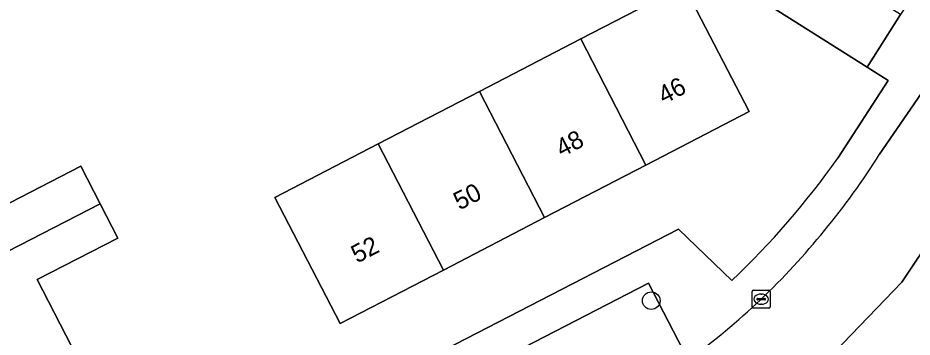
# Model space of a CAD drawing. Extents: x 158455 to 159797, y 387218 to 388672.
# Drawn here: x 159183.61 to 159233.21, y 387877.37 to 387895.06 of the extents above; entities that cross this region are included whole.
import ezdxf

# ---------------------------------------------------------------- set-up
doc = ezdxf.new("R2010")
doc.units = 0
for name, color, linetype in [('IMGEO_Boom', 7, 'Continuous'), ('IMGEO_Erf', 7, 'Continuous'), ('IMGEO_Kolk', 7, 'Continuous'), ('IMGEO_Pand', 7, 'Continuous'), ('IMGEO_Pand_nummerreeks', 7, 'Continuous'), ('IMGEO_Parkeervlak_open', 7, 'Continuous'), ('IMGEO_Rijbaan_lokaal_open', 7, 'Continuous'), ('IMGEO_Voetpad_open', 7, 'Continuous')]:
    doc.layers.add(name, color=color, linetype=linetype)

msp = doc.modelspace()

# ---------------------------------------------------------------- linework, layer by layer
at = {"layer": 'IMGEO_Boom'}
msp.add_circle((159218.736, 387879.391), 0.489, dxfattribs=at)
at = {"layer": 'IMGEO_Erf'}
for points in [[(159230.715, 387892.321), (159219.405, 387899.475), (159217.099, 387903.17), (159213.676, 387908.656), (159211.048, 387908.46), (159210.076, 387907.915), (159212.422, 387903.498), (159210.402, 387902.426), (159208.396, 387901.36), (159206.05, 387905.777), (159198.865, 387902.235), (159201.154, 387897.908), (159199.064, 387896.802), (159197.247, 387895.841), (159194.958, 387900.168), (159189.905, 387897.525), (159188.084, 387900.973), (159187.842, 387902.035), (159182.962, 387900.981)], [(159229.083, 387887.28), (159231.874, 387891.588), (159230.715, 387892.321)], [(159182.6, 387884.527), (159187.102, 387886.838), (159188.174, 387884.75), (159189.147, 387882.854), (159184.682, 387880.563), (159186.58, 387876.865), (159188.427, 387873.266), (159192.933, 387875.579), (159193.956, 387873.586), (159194.876, 387871.794), (159190.37, 387869.481), (159192.376, 387865.572), (159185.288, 387861.933), (159182.362, 387867.633)], [(159186.804, 387859.951), (159204.498, 387869.135), (159202.007, 387873.947), (159220.241, 387883.354), (159223.21, 387880.515)]]:
    msp.add_lwpolyline(points, dxfattribs=at)
msp.add_lwpolyline([(159214.823, 387893.894), (159220.55, 387896.86), (159224.17, 387889.871), (159218.444, 387886.905), (159212.824, 387883.994), (159207.205, 387881.084), (159201.478, 387878.117), (159197.857, 387885.106), (159203.585, 387888.073), (159209.204, 387890.983)], close=True, dxfattribs=at)
msp.add_arc((159191.193, 387914.243), 46.504, 313.51, 324.5646, dxfattribs=at)
at = {"layer": 'IMGEO_Kolk'}
for p, q in [((159224.333, 387879.048), (159224.333, 387879.9)), ((159224.408, 387879.974), (159225.26, 387879.974)), ((159224.821, 387879.754), (159224.846, 387879.754)), ((159225.334, 387879.9), (159225.334, 387879.048)), ((159224.592, 387879.468), (159224.592, 387879.48)), ((159225.03, 387879.431), (159224.632, 387879.431)), ((159224.635, 387879.517), (159225.033, 387879.517)), ((159224.844, 387879.194), (159224.819, 387879.194)), ((159225.076, 387879.48), (159225.076, 387879.468)), ((159225.26, 387878.974), (159224.408, 387878.974))]:
    msp.add_line(p, q, dxfattribs=at)
for points in [[(159224.333, 387879.048), (159224.333, 387879.9)], [(159224.408, 387879.974), (159225.26, 387879.974)], [(159225.334, 387879.9), (159225.334, 387879.048)], [(159225.26, 387878.974), (159224.408, 387878.974)]]:
    msp.add_lwpolyline(points, dxfattribs=at)
for centre, radius, start, end in [((159224.41, 387879.898), 0.0765, 91.552, 178.448), ((159224.41, 387879.898), 0.0765, 91.552, 178.448), ((159225.258, 387879.898), 0.0765, 1.552, 88.448), ((159225.258, 387879.898), 0.0765, 1.552, 88.448), ((159224.632, 387879.477), 0.0403, 85.8775, 175.7526), ((159224.629, 387879.467), 0.0366, 178.938, 274.7102), ((159225.033, 387879.474), 0.043, 264.8664, 352.4533), ((159225.037, 387879.479), 0.0386, 1.7309, 96.639), ((159224.41, 387879.05), 0.0765, 181.552, 268.448), ((159224.41, 387879.05), 0.0765, 181.552, 268.448), ((159225.258, 387879.05), 0.0765, 271.552, 358.448), ((159225.258, 387879.05), 0.0765, 271.552, 358.448)]:
    msp.add_arc(centre, radius, start, end, dxfattribs=at)
for centre, major_axis, ratio, start_param, end_param in [((159224.82, 387879.474), (-0.387, 0.002), 0.722429, 4.712389, 7.853982), ((159224.845, 387879.474), (-0.39, 0.002), 0.717154, 1.570796, 4.712389)]:
    msp.add_ellipse(centre, major_axis=major_axis, ratio=ratio, start_param=start_param, end_param=end_param, dxfattribs=at)
at = {"layer": 'IMGEO_Pand'}
for points in [[(159218.444, 387886.905), (159224.17, 387889.871), (159220.55, 387896.86), (159214.823, 387893.894)], [(159218.444, 387886.905), (159214.823, 387893.894), (159209.204, 387890.983), (159212.824, 387883.994)], [(159209.204, 387890.983), (159203.585, 387888.073), (159207.205, 387881.084), (159212.824, 387883.994)], [(159180.801, 387888.031), (159173.751, 387884.411), (159176.621, 387878.819), (159188.174, 387884.75), (159187.102, 387886.838), (159182.6, 387884.527)], [(159203.585, 387888.073), (159197.857, 387885.106), (159201.478, 387878.117), (159207.205, 387881.084)], [(159186.58, 387876.865), (159184.682, 387880.563), (159189.147, 387882.854), (159188.174, 387884.75), (159176.621, 387878.819), (159179.492, 387873.225)]]:
    msp.add_lwpolyline(points, close=True, dxfattribs=at)
at = {"layer": 'IMGEO_Parkeervlak_open'}
msp.add_lwpolyline([(159211.142, 387870.49), (159212.205, 387871.045), (159213.952, 387871.917), (159214.556, 387872.219), (159220.781, 387876.11), (159218.575, 387880.369), (159204.175, 387872.94), (159206.656, 387868.149)], close=True, dxfattribs=at)
at = {"layer": 'IMGEO_Rijbaan_lokaal_open'}
for points in [[(159243.663, 387905.309), (159231.4, 387887.515)], [(159228.242, 387875.843), (159228.909, 387876.539), (159232.628, 387880.416), (159247.867, 387903.194)]]:
    msp.add_lwpolyline(points, dxfattribs=at)
for centre, radius, start, end in [((159199.21, 387907.534), 37.907, 320.2157, 328.1229), ((159197.588, 387908.141), 39.546, 305.9073, 321.043)]:
    msp.add_arc(centre, radius, start, end, dxfattribs=at)
at = {"layer": 'IMGEO_Voetpad_open'}
msp.add_lwpolyline([(159219.856, 387903.142), (159218.683, 387907.948), (159218.096, 387910.352), (159213.676, 387908.656), (159217.099, 387903.17), (159219.405, 387899.475), (159230.715, 387892.321), (159232.569, 387895.252)], close=True, dxfattribs=at)
for points in [[(159242.42, 387907.043), (159240.647, 387904.538), (159236.918, 387903.634), (159237.186, 387902.325), (159232.569, 387895.252), (159230.715, 387892.321), (159231.874, 387891.588), (159229.083, 387887.28)], [(159231.4, 387887.515), (159243.663, 387905.309)], [(159247.867, 387903.194), (159232.628, 387880.416), (159228.909, 387876.539), (159229.839, 387875.399), (159229.46, 387875.003)], [(159223.21, 387880.515), (159220.241, 387883.354), (159202.007, 387873.947), (159204.498, 387869.135), (159186.804, 387859.951)], [(159187.648, 387858.23), (159206.656, 387868.149), (159204.175, 387872.94), (159218.575, 387880.369), (159220.781, 387876.11)]]:
    msp.add_lwpolyline(points, dxfattribs=at)
for centre, radius, start, end in [((159191.193, 387914.243), 46.504, 313.51, 324.5646), ((159199.21, 387907.534), 37.907, 320.2157, 328.1229), ((159197.588, 387908.141), 39.546, 305.9073, 321.043)]:
    msp.add_arc(centre, radius, start, end, dxfattribs=at)

# ---------------------------------------------------------------- texts
at = {"layer": 'IMGEO_Pand_nummerreeks'}
for s, p in [('46', (159219.441, 387890.26)), ('48', (159213.771, 387887.322)), ('50', (159208.098, 387884.384)), ('52', (159202.42, 387881.442))]:
    msp.add_text(s, height=1, rotation=27.3833, dxfattribs=at).set_placement(p)

doc.saveas('drawing.dxf')
